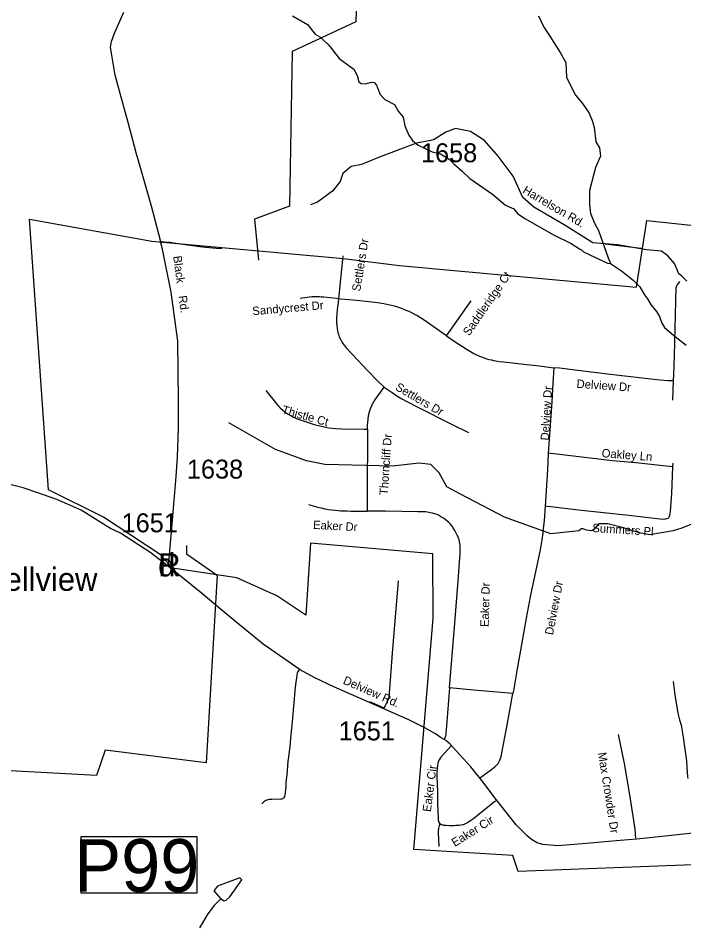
# Model space of a CAD drawing. Extents: x 1268485 to 1426702, y 514839 to 616766.
# Drawn here: x 1280633 to 1285826, y 602295 to 609353 of the extents above; entities that cross this region are included whole.
import ezdxf

# ---------------------------------------------------------------- set-up
doc = ezdxf.new("R2010")
doc.units = 0
for name, color, linetype in [('Old_Level_10', 7, 'Continuous'), ('Old_Level_11', 7, 'Continuous'), ('Old_Level_31', 7, 'Continuous'), ('Old_Level_32', 7, 'Continuous'), ('Old_Level_35', 7, 'Continuous'), ('Old_Level_48', 7, 'Continuous'), ('Old_Level_49', 7, 'Continuous'), ('Old_Level_50', 7, 'Continuous'), ('Old_Level_59', 7, 'Continuous'), ('Old_Level_62', 7, 'Continuous'), ('Old_Level_8', 7, 'Continuous'), ('Old_Level_9', 7, 'Continuous')]:
    doc.layers.add(name, color=color, linetype=linetype)

msp = doc.modelspace()

# ---------------------------------------------------------------- linework, layer by layer
at = {"layer": 'Old_Level_31'}
msp.add_lwpolyline([(1281124.622, 602975.62), (1282026.408, 602975.62), (1282026.408, 602534.461), (1281124.622, 602534.461), (1281124.622, 602975.62)], dxfattribs=at)
at = {"layer": 'Old_Level_32'}
for points in [[(1281806.959, 605080.035), (1281846.595, 605563.21), (1281864.55, 605779.96), (1281875.324, 605931.565), (1281884.9, 606157.655), (1281884.9, 606373.926), (1281878.915, 606834.969), (1281827.443, 607218.892), (1281765.197, 607527.131), (1281743.65, 607620.537), (1281674.222, 607887.103), (1281585.641, 608197.978), (1281553.322, 608304.557), (1281492.273, 608538.79), (1281430.027, 608765.12), (1281389.926, 608910.02), (1281361.851, 609079.868), (1281354.015, 609125.572), (1281361.198, 609171.077), (1281385.138, 609235.264), (1281456.96, 609400.521)], [(1285849.473, 607302.217), (1285806.629, 607345.088), (1285786.725, 607361.868), (1285753.074, 607441.549), (1285699.519, 607500.497), (1285651.32, 607538.01), (1285533.5, 607548.727), (1285308.569, 607586.239), (1285115.772, 607602.316), (1284890.842, 607741.648), (1284655.201, 607880.98), (1284569.513, 607956.006), (1284494.537, 608122.132), (1284376.717, 608277.541), (1284269.606, 608400.796), (1284162.497, 608470.462), (1284044.676, 608491.898), (1283969.7, 608465.103), (1283878.656, 608406.155), (1283853.062, 608398.707), (1283739.414, 608379.36), (1283455.574, 608272.182), (1283310.976, 608213.234), (1283230.644, 608197.157), (1283166.378, 608143.568), (1283144.956, 608079.261), (1283086.046, 608004.236), (1283037.846, 607972.082), (1282968.225, 607918.493), (1282914.671, 607897.057)], [(1281806.959, 605080.035), (1281660.92, 605192.602), (1281432.286, 605338.699), (1281354.901, 605376.782), (1281278.291, 605422.287), (1281125.919, 605518.778), (1280936.07, 605600.688), (1280780.323, 605657), (1280672.589, 605692.925), (1280537.079, 605727.387), (1280041.588, 605794.489), (1279471.292, 605836.184), (1279179.285, 605866.564), (1279142.176, 605871.354), (1279088.31, 605883.329)], [(1285921.486, 603004.523), (1285459.645, 602955.889), (1285327.979, 602945.757), (1285064.763, 602920.424), (1284842.405, 602902.85), (1284724.794, 602913.112), (1284681.203, 602926.327), (1284637.613, 602952.759), (1284602.196, 602980.513), (1284564.055, 603018.839), (1284518.152, 603066.844), (1284360.863, 603264.902), (1284248.832, 603412.441), (1284163.098, 603519.802), (1284079.313, 603611.931), (1284000.623, 603698.634), (1283970.239, 603722.952), (1283933.035, 603745.068), (1283887.137, 603776.673), (1283805.988, 603821.667), (1283680.137, 603885.209), (1283096.757, 604142.566), (1282942.946, 604213.754), (1282831.621, 604273.63), (1282545.29, 604473.615), (1282331.26, 604648.452), (1282224.484, 604736.11), (1282061.156, 604874.093), (1281806.959, 605080.035)]]:
    msp.add_lwpolyline(points, dxfattribs=at)
at = {"layer": 'Old_Level_35'}
for p, q in [((1281740.998, 607614.025), (1281758.325, 607538.976)), ((1283975.451, 606878.145), (1284167.585, 607151.12)), ((1285739.617, 606375.92), (1285744.64, 606528.069)), ((1285739.514, 605885.692), (1285737.361, 605857.139)), ((1283488.965, 603974.915), (1283375.674, 604026.383))]:
    msp.add_line(p, q, dxfattribs=at)
for points in [[(1281740.998, 607614.025), (1281771.961, 607609.873), (1281817.995, 607606.335), (1281845.165, 607602.439), (1282047.756, 607572.861), (1282093.79, 607567.683), (1282178.99, 607560.609), (1282222.871, 607557.38)], [(1285493.246, 607557.38), (1285270.97, 607585.01), (1285212.018, 607591.828)], [(1283166.11, 607499.811), (1283147.861, 607319.622), (1283134.84, 607190.49), (1283132.174, 607166.14)], [(1285744.64, 606528.069), (1285748.126, 606572.463), (1285752.74, 606719.793), (1285756.021, 606832.828), (1285760.532, 607038.956), (1285762.48, 607158.041), (1285765.453, 607251.237), (1285767.093, 607258.362), (1285768.734, 607264.616), (1285771.502, 607270.102), (1285774.988, 607274.766), (1285794.981, 607300.193)], [(1283132.174, 607166.14), (1283115.873, 607168.959), (1283017.55, 607177.828), (1282998.788, 607179.93), (1282982.794, 607181.519), (1282968.03, 607182.39), (1282948.14, 607181.262), (1282924.046, 607180.186), (1282905.284, 607178.648), (1282868.17, 607174.445), (1282848.075, 607171.164), (1282831.773, 607167.626)], [(1283132.174, 607166.14), (1283128.996, 607136.203), (1283122.639, 607081.351), (1283119.153, 607044.852), (1283116.59, 607020.451), (1283115.155, 606999.586), (1283115.668, 606981.081), (1283118.231, 606958.422), (1283122.024, 606932.483), (1283127.868, 606903.007), (1283131.867, 606889.371), (1283138.223, 606870.865), (1283146.63, 606851.488), (1283155.653, 606834.827), (1283165.495, 606818.73), (1283175.645, 606804.889), (1283192.665, 606782.898), (1283237.468, 606733.634), (1283359.474, 606604.708), (1283436.984, 606525.711), (1283488.965, 606476.498)], [(1283975.451, 606878.145), (1283869.542, 606951.399), (1283806.591, 606994.767), (1283770.911, 607016.913), (1283741.897, 607034.753), (1283721.289, 607046.851), (1283699.656, 607058.334), (1283683.149, 607066.433), (1283660.286, 607075.866), (1283641.421, 607083.607), (1283617.122, 607092.167), (1283595.592, 607099.857), (1283568.423, 607108.264), (1283544.329, 607113.954), (1283519.723, 607119.696), (1283484.761, 607128.051), (1283452.978, 607133.127), (1283415.761, 607138.201), (1283274.378, 607152.453), (1283150.526, 607163.885), (1283132.174, 607166.14)], [(1283975.451, 606878.145), (1284035.121, 606835.852), (1284136.417, 606769.877), (1284173.121, 606748.141), (1284188.603, 606739.99), (1284208.493, 606730.302), (1284230.843, 606719.947), (1284246.325, 606714), (1284268.778, 606705.439), (1284287.028, 606698.621), (1284307.225, 606693.136), (1284324.655, 606689.189), (1284339.828, 606685.857), (1284359.411, 606682.115), (1284384.735, 606677.706), (1284420.516, 606674.169), (1284576.664, 606656.073), (1284698.977, 606642.488), (1284772.488, 606633.927), (1284811.243, 606629.314)], [(1284811.243, 606629.314), (1284804.271, 606508.128), (1284795.249, 606361.823), (1284786.124, 606216.646), (1284773.411, 606033.381), (1284768.387, 605963.51)], [(1285744.64, 606528.069), (1285734.593, 606526.018), (1285701.169, 606526.583), (1285641.089, 606530.889), (1285568.295, 606539.449), (1285229.96, 606579.229), (1284999.789, 606606.553), (1284854.714, 606625.264), (1284811.243, 606629.314)], [(1283415.864, 606376.638), (1283416.274, 606377.253), (1283488.965, 606476.498)], [(1283488.965, 606476.498), (1283549.763, 606435.437), (1283588.108, 606409.856), (1283626.657, 606386.173), (1283669.206, 606362.489), (1283744.972, 606323.069), (1284019.024, 606186.606), (1284145.234, 606124.321)], [(1282565.923, 606452.456), (1282649.892, 606345.317), (1282662.913, 606330.143), (1282677.471, 606316.25), (1282696.746, 606298.872), (1282714.893, 606283.801), (1282738.269, 606268.012), (1282759.902, 606256.272), (1282782.15, 606244.584), (1282817.009, 606228.488), (1282895.647, 606201.011), (1282942.501, 606186.709), (1282986.587, 606174.816), (1283020.523, 606167.382), (1283056.1, 606160), (1283109.618, 606154.567), (1283155.96, 606153.08), (1283331.895, 606150.62), (1283356.911, 606150.415)], [(1283364.088, 606237.818), (1283364.396, 606239.305), (1283364.498, 606240.791), (1283364.703, 606242.329), (1283364.908, 606243.816), (1283365.113, 606245.302), (1283365.421, 606246.789), (1283365.626, 606248.275), (1283365.831, 606249.762), (1283366.139, 606251.249), (1283366.344, 606252.736), (1283366.651, 606254.274), (1283366.856, 606255.76), (1283367.164, 606257.195), (1283367.369, 606258.682), (1283367.779, 606260.168), (1283367.984, 606261.604), (1283368.292, 606263.142), (1283368.599, 606264.629), (1283368.907, 606266.064), (1283369.214, 606267.55), (1283369.625, 606269.088), (1283369.83, 606270.524), (1283370.24, 606272.011), (1283370.65, 606273.446), (1283370.957, 606274.932), (1283371.367, 606276.368), (1283371.778, 606277.855), (1283372.085, 606279.29), (1283372.495, 606280.776), (1283372.905, 606282.263), (1283373.213, 606283.699), (1283373.623, 606285.134), (1283374.136, 606286.62), (1283374.546, 606288.055), (1283374.853, 606289.491), (1283375.366, 606290.926), (1283375.776, 606292.362), (1283376.289, 606293.797), (1283376.801, 606295.232), (1283377.109, 606296.668), (1283377.622, 606298.103), (1283378.134, 606299.538), (1283378.647, 606301.025), (1283379.159, 606302.461), (1283379.672, 606303.896), (1283380.082, 606305.332), (1283380.595, 606306.664), (1283381.107, 606308.151), (1283381.62, 606309.586), (1283382.133, 606310.919), (1283382.645, 606312.354), (1283383.26, 606313.79), (1283383.773, 606315.174), (1283384.388, 606316.609), (1283384.901, 606317.993), (1283385.516, 606319.378), (1283386.029, 606320.813), (1283386.644, 606322.197), (1283387.156, 606323.581), (1283387.772, 606325.017), (1283388.387, 606326.4), (1283389.002, 606327.733), (1283389.617, 606329.118), (1283390.232, 606330.501), (1283390.847, 606331.886), (1283391.463, 606333.269), (1283392.078, 606334.602), (1283392.795, 606335.987), (1283393.411, 606337.37), (1283394.128, 606338.703), (1283394.743, 606340.088), (1283395.359, 606341.421), (1283396.076, 606342.754), (1283396.794, 606344.137), (1283397.512, 606345.419), (1283398.127, 606346.803), (1283398.844, 606348.136), (1283399.665, 606349.418), (1283400.28, 606350.801), (1283400.998, 606352.134), (1283401.715, 606353.416), (1283402.535, 606354.749), (1283403.253, 606356.082), (1283403.971, 606357.363), (1283404.791, 606358.696), (1283405.509, 606359.978), (1283406.226, 606361.311), (1283407.047, 606362.644), (1283407.764, 606363.874), (1283408.584, 606365.207), (1283409.405, 606366.488), (1283410.122, 606367.77), (1283411.045, 606369.051), (1283411.763, 606370.333), (1283412.583, 606371.563), (1283413.403, 606372.896), (1283414.223, 606374.126), (1283415.044, 606375.357), (1283415.864, 606376.638)], [(1283356.911, 606150.415), (1283358.039, 606180.301), (1283362.345, 606224.336), (1283364.088, 606237.818)], [(1283356.911, 606150.415), (1283357.424, 605967.611), (1283356.296, 605809.003), (1283355.784, 605686.433), (1283354.451, 605511.575)], [(1284768.387, 605963.51), (1284761.108, 605831.866), (1284743.371, 605549.92)], [(1285737.361, 605857.139), (1285664.157, 605863.7), (1285451.621, 605887.999), (1285267.587, 605904.25), (1284768.387, 605963.51)], [(1285737.361, 605857.139), (1285728.851, 605649.267), (1285719.521, 605508.397), (1285716.856, 605492.813), (1285713.472, 605478.254), (1285708.141, 605464.771), (1285705.168, 605458.312), (1285700.759, 605454.365)], [(1282896.774, 605563.043), (1282935.017, 605551.611), (1282968.645, 605542.999), (1282997.25, 605535.976), (1283025.137, 605529.825), (1283055.28, 605524.288), (1283078.348, 605521.007), (1283104.8, 605518.187), (1283128.381, 605515.727), (1283149.604, 605513.984), (1283174.107, 605513.113), (1283198.509, 605512.446), (1283228.856, 605511.575), (1283354.451, 605511.575)], [(1284078.49, 605148.838), (1284080.027, 605167.703), (1284081.36, 605197.178), (1284081.463, 605212.147), (1284080.848, 605228.603), (1284079.72, 605243.623), (1284077.362, 605258.131), (1284075.106, 605272.177), (1284071.825, 605286.94), (1284068.34, 605299.961), (1284062.598, 605316.006), (1284057.984, 605324.567), (1284048.142, 605345.431), (1284038.915, 605361.477), (1284028.764, 605376.958), (1284017.794, 605393.413), (1284004.158, 605409.049), (1283991.65, 605422.275), (1283977.501, 605434.731), (1283961.405, 605447.752), (1283945.103, 605460.055), (1283930.852, 605468.001), (1283915.883, 605476.101), (1283901.017, 605483.79), (1283883.793, 605490.71), (1283865.953, 605495.683), (1283847.703, 605499.272), (1283827.301, 605502.758), (1283809.359, 605504.757), (1283784.752, 605506.499), (1283751.739, 605507.012), (1283498.397, 605510.088), (1283354.451, 605511.575)], [(1284743.371, 605549.92), (1284734.759, 605436.731), (1284728.71, 605375.625), (1284724.404, 605339.074), (1284717.739, 605286.735), (1284711.075, 605242.085), (1284704.719, 605209.328), (1284686.982, 605123.924), (1284661.248, 605000.944), (1284640.23, 604904.774), (1284627.414, 604844.181), (1284596.246, 604677.371), (1284522.837, 604267.626), (1284495.463, 604111.992), (1284490.337, 604089.539)], [(1285700.759, 605454.365), (1285693.48, 605451.443), (1285683.33, 605449.495), (1285676.358, 605448.265), (1285662.107, 605447.394), (1285396.052, 605477.946), (1285027.163, 605515.829), (1284743.371, 605549.92)], [(1283996.879, 604133.573), (1284039.837, 604638.771), (1284064.546, 604967.982), (1284068.134, 605002.481), (1284078.49, 605148.838)], [(1281806.718, 605124.334), (1281803.949, 605110.801), (1281799.643, 605095.319), (1281791.544, 605084.605)], [(1283488.965, 603974.915), (1283504.754, 604008.338), (1283522.593, 604047.041), (1283525.669, 604055.141), (1283527.105, 604062.625), (1283537.255, 604194.73), (1283553.351, 604405.114), (1283565.347, 604561.671), (1283583.084, 604779.795), (1283598.975, 604968.75)], [(1282830.03, 604281.673), (1282824.904, 604273.881), (1282815.676, 604260.398), (1282810.653, 604249.838), (1282807.987, 604238.919), (1282806.654, 604231.383), (1282795.479, 604159.769), (1282791.48, 604113.478), (1282783.278, 604013.772), (1282779.587, 603965.636), (1282776.614, 603928.624), (1282769.642, 603870.338), (1282765.541, 603818.203), (1282758.467, 603743.821), (1282753.853, 603704.297), (1282746.471, 603634.476), (1282737.962, 603560.504), (1282727.709, 603455.569), (1282721.455, 603395.488), (1282720.225, 603362.885), (1282713.868, 603298.243), (1282710.997, 603287.272), (1282706.794, 603279.634), (1282702.077, 603273.995), (1282696.746, 603270.151), (1282689.672, 603267.741), (1282681.777, 603266.51), (1282611.957, 603264.512), (1282599.654, 603264.665), (1282588.889, 603263.947), (1282579.866, 603261.743), (1282572.792, 603259.744), (1282565.103, 603256.463), (1282556.798, 603251.747), (1282548.904, 603245.493), (1282541.624, 603238.726), (1282534.14, 603231.139)], [(1285741.257, 604182.376), (1285754.893, 604079.491), (1285778.987, 603937.8), (1285790.982, 603886.025), (1285804.413, 603842.451), (1285810.154, 603811.334), (1285818.869, 603749.511), (1285830.865, 603675.231), (1285846.654, 603564.913), (1285849.524, 603513.086), (1285854.958, 603444.086), (1285856.496, 603427.681)], [(1283996.879, 604133.573), (1283973.298, 603837.17), (1283970.017, 603783.754), (1283968.992, 603769.708), (1283967.146, 603758.43), (1283964.891, 603750.741), (1283962.02, 603743.513), (1283955.868, 603737.054)], [(1284490.337, 604089.539), (1284183.579, 604117.118), (1283996.879, 604133.573)], [(1284232.586, 603429.834), (1284318.093, 603492.683), (1284338.701, 603507.806), (1284350.799, 603517.648), (1284360.129, 603526.773), (1284369.048, 603536.616), (1284376.533, 603545.894), (1284382.377, 603555.378), (1284388.528, 603566.502), (1284393.142, 603577.421), (1284397.653, 603590.75), (1284401.959, 603608.435), (1284406.163, 603627.146), (1284443.79, 603830.045), (1284490.337, 604089.539)], [(1285312.39, 603769.555), (1285361.09, 603544.869), (1285400.87, 603299.421), (1285432.654, 603099.496), (1285443.419, 603033.315), (1285447.11, 602962.213)], [(1284014.923, 603687.585), (1283958.329, 603624.429), (1283932.595, 603595.978), (1283925.726, 603586.392), (1283917.831, 603573.986), (1283911.167, 603561.58), (1283905.836, 603546.048), (1283902.76, 603527.337), (1283901.222, 603506.986), (1283899.582, 603474.638), (1283899.377, 603443.265), (1283902.965, 603324.643), (1283904.605, 603231.703), (1283908.296, 603115.746), (1283910.142, 603103.699), (1283911.372, 603095.292), (1283913.833, 603088.115), (1283919.882, 603079.503), (1283926.649, 603074.018)], [(1284365.46, 603256.822), (1284344.34, 603242.981), (1284310.096, 603215.453), (1284227.973, 603148.913), (1284185.219, 603114.106), (1284170.045, 603102.828), (1284141.236, 603084.066), (1284131.906, 603078.734), (1284122.576, 603074.582), (1284115.091, 603071.045), (1284108.837, 603069.045), (1284103.608, 603067.457), (1284099.097, 603066.175), (1284071.723, 603062.689), (1284046.604, 603060.69), (1284032.763, 603059.613), (1283996.879, 603060.023), (1283971.145, 603060.331), (1283955.971, 603061.818), (1283950.332, 603062.894), (1283944.898, 603064.688), (1283938.952, 603067.252), (1283933.723, 603069.815), (1283926.649, 603074.018)], [(1283917.729, 602898.289), (1283912.09, 603004.916), (1283912.295, 603018.244), (1283912.295, 603025.523), (1283913.525, 603033.931), (1283914.961, 603041.21), (1283916.909, 603050.335), (1283920.087, 603062.023), (1283926.649, 603074.018)]]:
    msp.add_lwpolyline(points, dxfattribs=at)
at = {"layer": 'Old_Level_48'}
msp.add_lwpolyline([(1285896.299, 602753.806), (1284533.67, 602703.729), (1284492.378, 602828.921), (1283718.156, 602873.992), (1283869.461, 604673.703), (1283867.839, 605177.525), (1282912.965, 605262.656), (1282876.835, 604701.796), (1282649.73, 604852.026), (1282340.042, 604992.241), (1281837.706, 605065.677), (1281741.466, 605174.005), (1281297.832, 605464.429), (1280870.782, 605676.024), (1280721.918, 607786.528), (1281676.791, 607616.267), (1283171.041, 607481.058), (1283607.184, 607425.976), (1285454.992, 607255.714), (1285537.576, 607776.513), (1286002.109, 607726.436)], dxfattribs=at)
at = {"layer": 'Old_Level_49'}
msp.add_lwpolyline([(1285896.299, 602753.806), (1284533.67, 602703.729), (1284492.378, 602828.921), (1283718.156, 602873.992), (1283869.461, 604673.703), (1283867.839, 605177.525), (1282912.965, 605262.656), (1282876.835, 604701.796), (1282649.73, 604852.026), (1282340.042, 604992.241), (1281837.706, 605065.677), (1281741.466, 605174.005), (1281297.832, 605464.429), (1280870.782, 605676.024), (1280721.918, 607786.528), (1281676.791, 607616.267), (1283171.041, 607481.058), (1283607.184, 607425.976), (1285454.992, 607255.714), (1285537.576, 607776.513), (1286002.109, 607726.436)], dxfattribs=at)
at = {"layer": 'Old_Level_50'}
for points in [[(1283284.81, 609906.456), (1283267.683, 609324.831), (1282771.007, 609092.18), (1282750.407, 607887.253), (1282476.378, 607787.545), (1282507.922, 607466.179)], [(1281946.81, 605243.25), (1281945.449, 605178.542), (1282185.224, 605012.363), (1282099.59, 603549.992), (1281311.76, 603649.699), (1281243.252, 603450.285), (1279410.691, 603549.992), (1277929.331, 602433.937)]]:
    msp.add_lwpolyline(points, dxfattribs=at)
at = {"layer": 'Old_Level_59'}
msp.add_lwpolyline([(1285910.732, 605420.788), (1285809.744, 605379.214), (1285741.257, 605358.914), (1285560.298, 605327.336), (1285476.535, 605341.382), (1285355.451, 605380.392), (1285232.215, 605413.406), (1285162.087, 605411.15), (1285127.126, 605371.934), (1285106.826, 605358.452), (1285064.995, 605363.425), (1285041.209, 605374.087), (1285027.061, 605372.395), (1285006.658, 605358.862), (1284788.793, 605333.37), (1284426.666, 605464.052), (1284082.348, 605642.255), (1283975.491, 605701.655), (1283916.126, 605808.576), (1283850.824, 605873.918), (1283761.776, 605885.797), (1283553.998, 605862.038), (1283025.649, 605873.918), (1282883.172, 605903.618), (1282639.775, 605992.719), (1282277.648, 606200.622)], dxfattribs=at)
at = {"layer": 'Old_Level_62'}
for points in [[(1282773.948, 609369.988), (1282890.315, 609303.141), (1282950.498, 609227.631), (1282986.075, 609206.716), (1283048.615, 609151.198), (1283066.147, 609128.694), (1283135.865, 609038.932), (1283252.027, 608956.091), (1283276.736, 608907.442), (1283289.654, 608857.05), (1283309.237, 608844.594), (1283341.327, 608841.826), (1283389.515, 608854.642), (1283409.507, 608852.129), (1283428.987, 608831.624), (1283457.284, 608758.882), (1283494.399, 608720.025), (1283567.397, 608680.193), (1283596.207, 608629.443), (1283637.012, 608582.383), (1283649.418, 608514.05), (1283681.714, 608441.205), (1283708.678, 608400.502), (1283753.79, 608363.439), (1283862.57, 608310.689), (1283928.186, 608295.054), (1283995.341, 608255.428), (1284030.302, 608218.57), (1284096.944, 608160.899), (1284155.692, 608103.382), (1284332.652, 607981.017), (1284434.665, 607896.433), (1284500.077, 607866.803), (1284527.041, 607830.15), (1284584.148, 607790.677), (1284815.139, 607662.93), (1284947.603, 607595.673), (1285012.707, 607556.047), (1285028.393, 607547.64), (1285042.029, 607531.338), (1285230.062, 607444.703), (1285254.053, 607442.089)], [(1284691.083, 609371.014), (1284732.811, 609281.918), (1284781.203, 609212.713), (1284860.046, 609084.658), (1284906.182, 609007.559), (1284909.258, 608889.398), (1284980.104, 608753.602), (1285034.442, 608688.139), (1285040.286, 608680.04), (1285086.731, 608612.833), (1285111.234, 608554.24), (1285125.896, 608503.848), (1285139.224, 608389.481), (1285168.034, 608342.729), (1285174.39, 608276.548), (1285136.353, 608189.401), (1285089.806, 608010.442), (1285089.191, 607900.38), (1285097.393, 607830.15), (1285131.432, 607749.257), (1285160.139, 607698.506), (1285235.086, 607484.586), (1285254.053, 607442.089)], [(1285254.053, 607442.089), (1285338.535, 607383.956), (1285430.911, 607311.625), (1285481.558, 607258.362), (1285518.16, 607197.461), (1285541.434, 607166.806), (1285570.243, 607116.107), (1285611.049, 607067.151), (1285636.065, 607028.448), (1285654.827, 606975.954), (1285674, 606943.454), (1285744.538, 606881.681), (1285842.655, 606805.249)], [(1282214.771, 602489.671), (1282240.403, 602475.061), (1282254.551, 602478.752), (1282285.207, 602505.972), (1282378.403, 602637.77), (1282362.819, 602654.122), (1282187.192, 602588.455), (1282158.279, 602553.134), (1282214.771, 602489.671)], [(1282214.771, 602489.671), (1282163.406, 602436.921), (1282111.835, 602374.176), (1282047.039, 602263.652)]]:
    msp.add_lwpolyline(points, dxfattribs=at)

# ---------------------------------------------------------------- texts
at = {"layer": 'Old_Level_10'}
for s, height, rotation, p in [('Settlers Dr', 65.61666, 80.6679667, (1283300.701, 607220.595)), ('Saddleridge Ct', 65.61666, 55.1821667, (1284150.506, 606871.749)), ('Sandycrest Dr', 65.61666, 4.8725278, (1282463.008, 607037.59)), ('Settlers Dr', 65.61665, 329.7066278, (1283569.694, 606459.792)), ('Delview Dr', 65.6167, 86.5323028, (1284772.582, 606060.462)), ('Delview Dr', 65.6167, 356.1192333, (1284986.776, 606472.518)), ('Thistle Ct', 65.6167, 344.11225, (1282685.694, 606273.637)), ('Thorncliff Dr', 65.61666, 86.2142917, (1283516.167, 605634.521)), ('Oakley Ln', 65.6167, 355.5144861, (1285182.719, 605932.124)), ('Eaker Dr', 65.6167, 356.9300306, (1282931.92, 605373.224)), ('Summers Pl', 65.6167, 356.4309611, (1285109.774, 605348.796)), ('Eaker Dr', 65.6167, 88.4402833, (1284303.145, 604607.407)), ('Delview Dr', 65.6167, 79.0911167, (1284804.388, 604542.018)), ('Max Crowder Dr', 65.61666, 279.0664111, (1285154.797, 603626.636)), ('Eaker Cir', 65.6167, 82.6694472, (1283851.848, 603164.472)), ('Eaker Cir', 65.6167, 32.0932611, (1284039.37, 602893.276))]:
    msp.add_text(s, height=height, rotation=rotation, dxfattribs=at).set_placement(p)
at = {"layer": 'Old_Level_11'}
for s, rotation, p in [('Harrelson Rd.', 329.4046111, (1284562.602, 607994.632)), ('Black    Rd.', 277.6360528, (1281842.031, 607496.94)), ('Delview Rd.', 336.195425, (1283161.689, 604168.759))]:
    msp.add_text(s, height=65.61666, rotation=rotation, dxfattribs=at).set_placement(p)
at = {"layer": 'Old_Level_31'}
msp.add_text('P99', height=410.1042, dxfattribs=at).set_placement((1281070.841, 602544.767))
at = {"layer": 'Old_Level_8'}
for s, p in [('1658', (1283774.737, 608230.167)), ('1638', (1281949.085, 605764.926)), ('1651', (1281439.808, 605346.389)), ('1651', (1283132.996, 603724.774))]:
    msp.add_text(s, height=147.6375, dxfattribs=at).set_placement(p)
at = {"layer": 'Old_Level_9'}
for s, height, p in [('d', 180.446, (1281725.058, 605002.937)), ('R', 180.446, (1281725.993, 605002.937)), ('Dellview', 180.4458, (1280353.33, 604890.2))]:
    msp.add_text(s, height=height, dxfattribs=at).set_placement(p)

doc.saveas('drawing.dxf')
